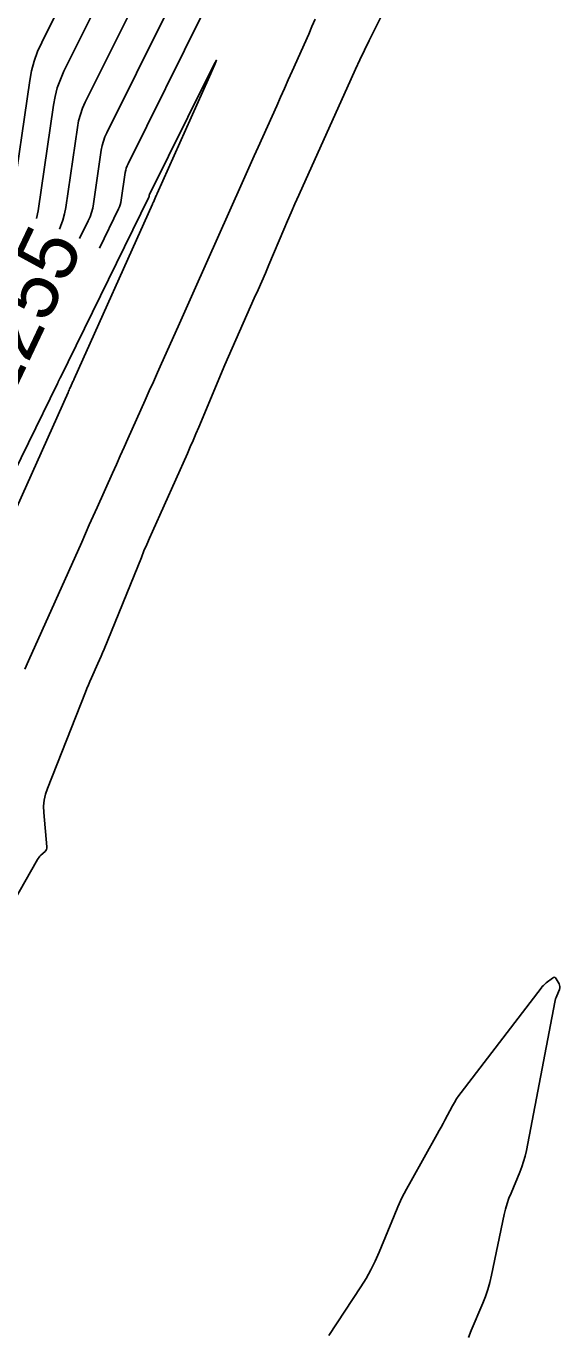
# Model space of a CAD drawing. Extents: x 658976 to 668721, y 639543 to 647196.
# Drawn here: x 662055.6 to 662110.3, y 642373.8 to 642507.6 of the extents above; entities that cross this region are included whole.
import ezdxf

# ---------------------------------------------------------------- set-up
doc = ezdxf.new("R2010")
doc.units = 0
for name, color, linetype in [('Ex_Contour Labels', 7, 'Continuous'), ('Ex_Major Contours', 7, 'Continuous'), ('Ex_Minor Contours', 7, 'Continuous')]:
    doc.layers.add(name, color=color, linetype=linetype)

msp = doc.modelspace()

# ---------------------------------------------------------------- linework, layer by layer
at = {"layer": 'Ex_Major Contours'}
msp.add_lwpolyline([(662059, 642486.76), (662059.12, 642487.04), (662059.35, 642487.67), (662059.52, 642488.33), (662059.64, 642488.99), (662060.84, 642497.17), (662060.96, 642497.85), (662061.14, 642498.51), (662061.37, 642499.15), (662061.65, 642499.78), (662066.13, 642508.8)], dxfattribs=at)
at = {"layer": 'Ex_Minor Contours'}
for points in [[(662093.41, 642511.47), (662090.73, 642506.08), (662090.25, 642505.11), (662089.79, 642504.13), (662089.33, 642503.15), (662088.88, 642502.17), (662083.52, 642490.24), (662083.13, 642489.36), (662082.74, 642488.48), (662082.36, 642487.6), (662081.98, 642486.72), (662080.46, 642483.12), (662080.1, 642482.26), (662079.73, 642481.4), (662079.35, 642480.55), (662078.97, 642479.69), (662077.44, 642476.29), (662077.06, 642475.43), (662076.69, 642474.58), (662076.32, 642473.72), (662075.95, 642472.86), (662073.28, 642466.48), (662072.99, 642465.8), (662072.7, 642465.12), (662072.41, 642464.44), (662072.11, 642463.76), (662068.52, 642455.77), (662068.23, 642455.11), (662067.94, 642454.45), (662067.66, 642453.79), (662067.39, 642453.12), (662063.57, 642443.73), (662063.42, 642443.36), (662063.26, 642442.99), (662063.11, 642442.62), (662062.94, 642442.25), (662062.29, 642440.79), (662062.12, 642440.42), (662061.97, 642440.05), (662061.81, 642439.68), (662061.66, 642439.31), (662057.76, 642429.46), (662057.56, 642428.86), (662057.44, 642428.25), (662057.38, 642427.63), (662057.4, 642427), (662057.7, 642423.46), (662057.7, 642423.33), (662057.67, 642423.2), (662057.61, 642423.09), (662057.52, 642422.99), (662057.1, 642422.6), (662057, 642422.5), (662056.91, 642422.39), (662056.83, 642422.28), (662056.75, 642422.16), (662049.21, 642408.93)], [(662054.08, 642489.09), (662055.96, 642501.99), (662056.14, 642503), (662056.41, 642503.99), (662056.75, 642504.96), (662057.18, 642505.9), (662059.16, 642509.88)], [(662056.66, 642487.87), (662056.8, 642488.63), (662058.38, 642499.47), (662058.55, 642500.37), (662058.78, 642501.25), (662059.09, 642502.1), (662059.46, 642502.94), (662062.43, 642508.91)], [(662063.09, 642484.82), (662065.06, 642488.83), (662065.15, 642489.05), (662065.23, 642489.27), (662065.29, 642489.5), (662065.33, 642489.73), (662065.75, 642492.57), (662065.79, 642492.8), (662065.85, 642493.03), (662065.93, 642493.26), (662066.03, 642493.47), (662073.71, 642508.95)], [(662085.22, 642508.29), (662084.88, 642507.52), (662084.54, 642506.75), (662082.85, 642502.96), (662082.45, 642502.07), (662082.06, 642501.19), (662081.66, 642500.3), (662081.26, 642499.41), (662079.37, 642495.18), (662078.96, 642494.27), (662078.55, 642493.35), (662078.14, 642492.44), (662077.73, 642491.52), (662072.81, 642480.48), (662072.39, 642479.56), (662071.98, 642478.63), (662071.57, 642477.71), (662071.15, 642476.79), (662069.46, 642473), (662069.04, 642472.06), (662068.62, 642471.12), (662068.2, 642470.18), (662067.78, 642469.24), (662066.01, 642465.29), (662065.62, 642464.41), (662065.23, 642463.52), (662064.83, 642462.64), (662064.44, 642461.76), (662062.85, 642458.23), (662062.46, 642457.34), (662062.06, 642456.46), (662061.67, 642455.58), (662061.28, 642454.7), (662055.84, 642442.51), (662055.46, 642441.67)], [(662061.05, 642485.79), (662061.95, 642487.63), (662062.14, 642488.04), (662062.29, 642488.47), (662062.41, 642488.91), (662062.49, 642489.36), (662063.29, 642494.87), (662063.38, 642495.32), (662063.5, 642495.77), (662063.65, 642496.21), (662063.84, 642496.63), (662069.92, 642508.88)], [(662049.84, 642452.69), (662058.79, 642470.94), (662058.82, 642470.98), (662058.84, 642471.03), (662058.86, 642471.08), (662058.88, 642471.12), (662058.97, 642471.31), (662058.99, 642471.36), (662059.01, 642471.41), (662059.03, 642471.46), (662059.06, 642471.5), (662068.16, 642490.04), (662068.17, 642490.06), (662068.17, 642490.07), (662068.18, 642490.08), (662068.18, 642490.1), (662068.2, 642490.27), (662068.21, 642490.28), (662068.21, 642490.29), (662068.22, 642490.31), (662068.22, 642490.32), (662074.1, 642502.17), (662074.83, 642503.61), (662075.09, 642504.08), (662074.9, 642503.57), (662074.25, 642502.09), (662069.02, 642490.42), (662068.99, 642490.37), (662068.97, 642490.31), (662068.94, 642490.26), (662068.92, 642490.2), (662068.63, 642489.54), (662068.6, 642489.49), (662068.58, 642489.43), (662068.55, 642489.38), (662068.53, 642489.32), (662060.51, 642471.43), (662060.46, 642471.32), (662060.4, 642471.2), (662060.35, 642471.09), (662060.3, 642470.97), (662060.09, 642470.51), (662060.04, 642470.39), (662059.99, 642470.28), (662059.94, 642470.16), (662059.89, 642470.04), (662052.42, 642453.39)], [(662086.59, 642373.4), (662089.9, 642378.39), (662090.43, 642379.24), (662090.92, 642380.11), (662091.36, 642381.01), (662091.77, 642381.93), (662093.29, 642385.64), (662093.68, 642386.57), (662094.1, 642387.48), (662094.55, 642388.37), (662095.03, 642389.25), (662097.72, 642394.02), (662097.92, 642394.38), (662098.12, 642394.74), (662098.31, 642395.11), (662098.51, 642395.47), (662099.28, 642396.92), (662099.48, 642397.28), (662099.69, 642397.63), (662099.92, 642397.97), (662100.16, 642398.3), (662108.36, 642408.99), (662108.48, 642409.14), (662108.61, 642409.27), (662108.74, 642409.4), (662108.88, 642409.52), (662109.52, 642410.02), (662109.63, 642410.09), (662109.74, 642410.1), (662109.83, 642410.05), (662109.91, 642409.94), (662110.2, 642409.41), (662110.26, 642409.28), (662110.29, 642409.14), (662110.28, 642409), (662110.24, 642408.86), (662109.97, 642408.2), (662109.9, 642408.04), (662109.85, 642407.88), (662109.81, 642407.72), (662109.77, 642407.55), (662106.85, 642392.34), (662106.72, 642391.77), (662106.57, 642391.22), (662106.39, 642390.67), (662106.18, 642390.13), (662105.28, 642387.99), (662105.07, 642387.45), (662104.88, 642386.9), (662104.72, 642386.35), (662104.59, 642385.78), (662103.29, 642379.57), (662103.12, 642378.83), (662102.91, 642378.11), (662102.66, 642377.39), (662102.38, 642376.69), (662101.19, 642373.89), (662100.92, 642373.18)]]:
    msp.add_lwpolyline(points, dxfattribs=at)

# ---------------------------------------------------------------- texts
at = {"layer": 'Ex_Contour Labels'}
msp.add_text('1255', height=6, rotation=64.6546, dxfattribs=at).set_placement((662053.86, 642468.91))

doc.saveas('drawing.dxf')
